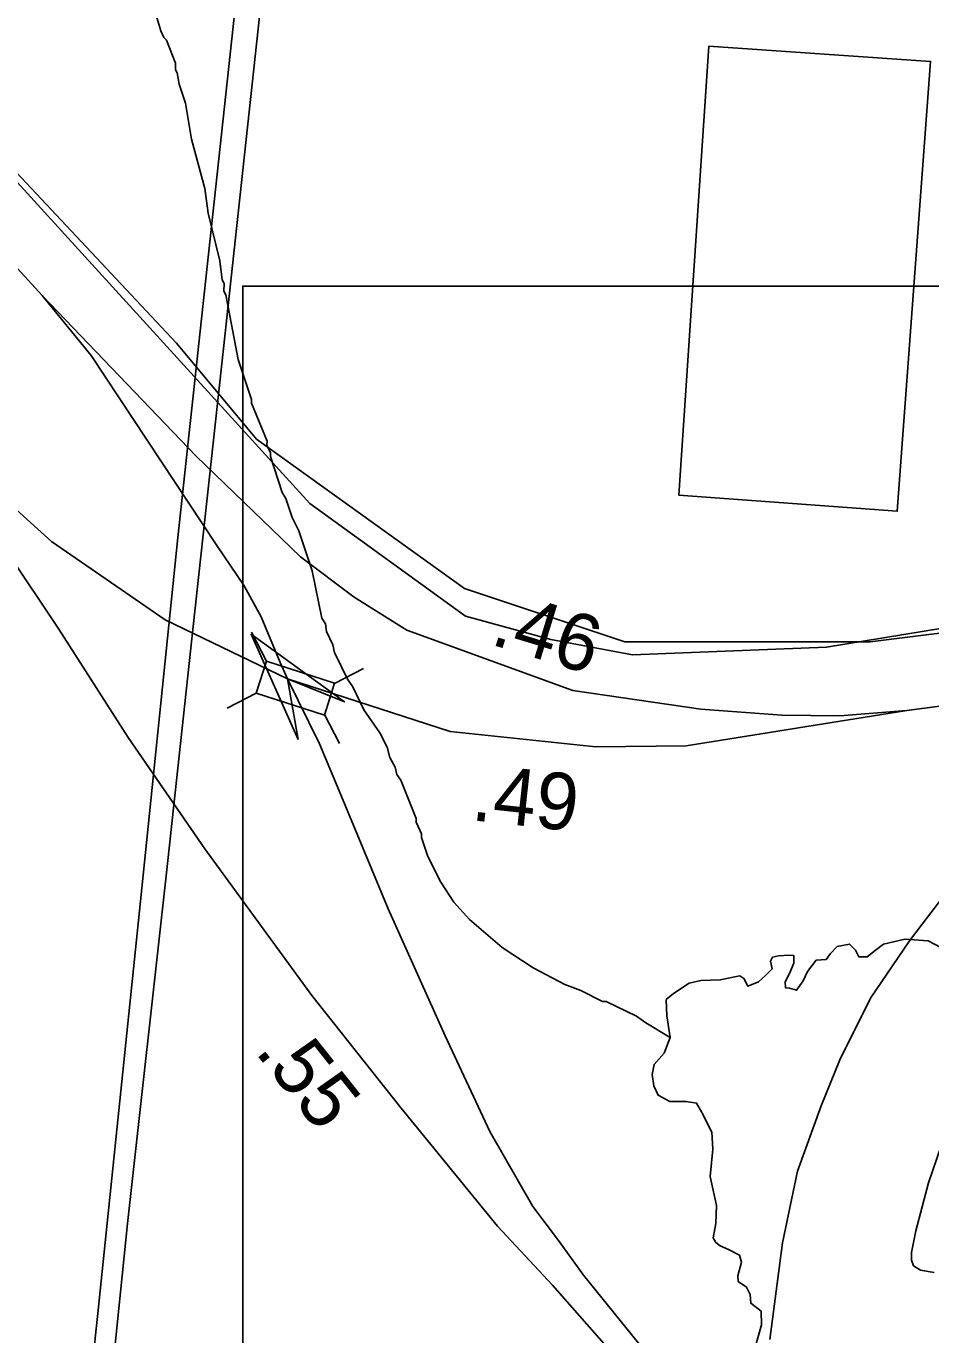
# Model space of a CAD drawing. Extents: x 1547597 to 1699558, y 810033 to 920809.
# Drawn here: x 1617158 to 1619069, y 893994 to 896760 of the extents above; entities that cross this region are included whole.
import ezdxf

# ---------------------------------------------------------------- set-up
doc = ezdxf.new("R2010")
doc.units = 0
for name, color, linetype in [('Exist Boundary Political City Limit New', 7, 'Continuous'), ('Exist Cultural Warehouse Building Footprint', 7, 'Continuous'), ('Exist Hydrographic Creek Single Shore', 7, 'Continuous'), ('Exist Hydrographic Misc Water Feature', 7, 'Continuous'), ('Exist Railroad Mainline', 7, 'Continuous'), ('Exist Road Non-System Type 51', 7, 'Continuous'), ('Exist Road Primary US Divided Attributed', 7, 'Continuous'), ('Exist Road Secondary Mileage Hundredths English Label', 7, 'Continuous'), ('Exist Road Secondary Structure Standard Bridge Attributed CELL', 7, 'Continuous'), ('Exist Road Secondary Structure Standard Bridge CELL', 7, 'Continuous'), ('Exist Road Secondary Type 51 Attributed', 7, 'Continuous'), ('Exist Utilities Electrical Transmission Line', 7, 'Continuous'), ('Map Preparation Boundary City Limit Buffer Line', 7, 'Continuous'), ('Prop DSN Text', 7, 'Continuous')]:
    doc.layers.add(name, color=color, linetype=linetype)

msp = doc.modelspace()

# ---------------------------------------------------------------- linework, layer by layer
at = {"layer": 'Exist Boundary Political City Limit New'}
for points in [[(1619494, 895527.9), (1618940.8, 895458.7), (1618422.2, 895458.7), (1618084, 895571.5), (1617644.3, 895887.4), (1617475.2, 896090.5), (1616956.6, 896643.2), (1616573.3, 897105.7), (1616156.2, 897534.4), (1615919.4, 898008.2), (1615770.2, 898455.2)], [(1615770.2, 898455.2), (1615870.4, 898264.1), (1615895, 898214.8), (1615952.5, 898091.7), (1615952.5, 897943.9), (1616231.4, 897434.8), (1616822.1, 896777.9), (1617757.4, 895751.5), (1618085.6, 895513.4), (1618266.1, 895464.2), (1618438.4, 895431.3), (1618848.6, 895447.7), (1619751.1, 895595.5)]]:
    msp.add_lwpolyline(points, dxfattribs=at)
at = {"layer": 'Exist Cultural Warehouse Building Footprint'}
msp.add_lwpolyline([(1618599.9, 896717.8), (1618536.3, 895769.1), (1618997.7, 895735), (1619068.2, 896685.9)], close=True, dxfattribs=at)
at = {"layer": 'Exist Hydrographic Creek Single Shore'}
msp.add_lwpolyline([(1618696.7, 893965), (1618711.2, 894015.6), (1618710.2, 894044.5), (1618688.5, 894061), (1618687.2, 894079.4), (1618679.3, 894095.1), (1618661.6, 894107), (1618660.9, 894118.8), (1618668.8, 894147.7), (1618664.9, 894162.8), (1618641.2, 894174.7), (1618623.5, 894182.5), (1618614.9, 894189.1), (1618609, 894199), (1618614.3, 894229.2), (1618616.2, 894267.3), (1618602.8, 894329.1), (1618608, 894386.9), (1618606.1, 894422.4), (1618584.4, 894465.8), (1618573.9, 894484.2), (1618552.2, 894487.5), (1618517.3, 894487.5), (1618493, 894500.6), (1618483.8, 894520.3), (1618480.2, 894544.6), (1618484.2, 894565.7), (1618505.8, 894589.3), (1618518, 894622.7), (1618510.8, 894668.8), (1618509.5, 894703), (1618525.2, 894715.5), (1618558.1, 894737.2), (1618583.1, 894743.1), (1618624.1, 894744.4), (1618665.5, 894753), (1618674.1, 894747.7), (1618682, 894731.3), (1618705, 894740.5), (1618719.4, 894753.6), (1618733.9, 894768.1), (1618729.9, 894783.8), (1618734.5, 894792.4), (1618747, 894795), (1618768.7, 894797), (1618779.2, 894796.3), (1618779.2, 894779.9), (1618770, 894758.2), (1618760.8, 894740.5), (1618761.5, 894728), (1618770, 894727.3), (1618785.1, 894722.7), (1618798.9, 894742.4), (1618808.1, 894762.2), (1618826.5, 894785.8), (1618847.6, 894787.8), (1618856.8, 894800.3), (1618871.2, 894814.7), (1618896.9, 894820), (1618909.3, 894807.5), (1618916.6, 894793), (1618934.3, 894793), (1618951.4, 894806.8), (1618968.5, 894820), (1619013.8, 894830.5), (1619063.1, 894827.2), (1619090.1, 894812.8)], dxfattribs=at)
at = {"layer": 'Exist Hydrographic Misc Water Feature'}
msp.add_lwpolyline([(1617425.6, 896806.9), (1617442.6, 896750.6), (1617448.5, 896736.5), (1617454.3, 896730.4), (1617473.6, 896682.1), (1617473.3, 896668.2), (1617477.2, 896662), (1617480.9, 896638), (1617494.2, 896597.7), (1617507, 896521.5), (1617535.3, 896417.1), (1617542.5, 896365), (1617566.8, 896264.6), (1617572.2, 896224.5), (1617576, 896216.4), (1617575.8, 896200.4), (1617579.7, 896192.3), (1617605.4, 896056), (1617634, 895971.5), (1617633.9, 895963.5), (1617666.7, 895882.9), (1617666.5, 895874.9), (1617674.2, 895858.8), (1617674.1, 895850.8), (1617698.9, 895774.4), (1617706.7, 895762.2), (1617720.1, 895722), (1617733.6, 895693.8), (1617762.2, 895609.4), (1617782.6, 895509), (1617790.4, 895496.9), (1617792.1, 895480.8), (1617805.7, 895452.6), (1617809.5, 895436.5), (1617836.5, 895380.1), (1617848.2, 895363.9), (1617871.5, 895315.5), (1617904.7, 895266.9), (1617920.2, 895236.7), (1617925.8, 895214.6), (1617937.5, 895194.4), (1617941.2, 895178.3), (1617949, 895166.3), (1617981.7, 895085.7), (1617981.6, 895077.7), (1617993.2, 895053.5), (1617993.1, 895045.5), (1618006.4, 895005.3), (1618033.6, 894950.8), (1618060.9, 894908.4), (1618094.3, 894871.8), (1618163.3, 894812.6), (1618228.6, 894769.6), (1618296, 894734.4), (1618329.8, 894721.8), (1618375.3, 894699), (1618383.3, 894698.9), (1618446.8, 894667.9), (1618466.6, 894653.5), (1618518, 894622.7)], dxfattribs=at)
at = {"layer": 'Exist Railroad Mainline'}
msp.add_lwpolyline([(1618728.6, 893984.1), (1618755.2, 894188.8), (1618786.9, 894340.5), (1618837.1, 894478.3), (1618876.5, 894575.5), (1618941.2, 894705.6), (1619024, 894827.2), (1619050.6, 894862.1), (1619103.2, 894931.1)], dxfattribs=at)
at = {"layer": 'Exist Road Non-System Type 51'}
msp.add_lwpolyline([(1619107.2, 894443.2), (1619063.7, 894315.6), (1619036.7, 894214.1), (1619028.1, 894168.1), (1619027.6, 894151.9), (1619031.8, 894140.2), (1619047.2, 894131.1), (1619075.7, 894125.7)], dxfattribs=at)
at = {"layer": 'Exist Road Primary US Divided Attributed'}
for points in [[(1617191.6, 896191.1), (1617095.3, 896295.7), (1616928.6, 896488.1), (1616659.9, 896788.7), (1616483.7, 896994.3), (1616122.9, 897403.3)], [(1617709.7, 895380.5), (1617694.5, 895415.4), (1617654.1, 895511.7), (1617618.3, 895577.3), (1617560.7, 895662.4), (1617295.4, 896064.1), (1617191.6, 896191.1)], [(1616958.9, 895899.4), (1617117.8, 895648.9), (1617227.1, 895485.9), (1617373.6, 895257.1), (1617535.1, 895021.6), (1617761.2, 894711.4), (1617950.3, 894473.6), (1618153.2, 894224), (1618269.8, 894099.4), (1618440.6, 893904.4), (1618683.4, 893649.4)], [(1618689.8, 893731.9), (1618463, 893961.9), (1618335.3, 894120.1), (1618282.6, 894193.6), (1618228.3, 894265.5), (1618137.2, 894423.7), (1618042.6, 894626), (1617922.7, 894894.7), (1617818.8, 895144), (1617777.3, 895243.2), (1617709.7, 895380.5)]]:
    msp.add_lwpolyline(points, dxfattribs=at)
at = {"layer": 'Exist Road Secondary Structure Standard Bridge Attributed CELL'}
msp.add_lwpolyline([(1617732.3, 895252.5), (1617632.9, 895475.2), (1617830.3, 895332), (1617709.7, 895380.5)], close=True, dxfattribs=at)
at = {"layer": 'Exist Road Secondary Structure Standard Bridge CELL'}
for p, q in [((1617634.1, 895479.2), (1617665.6, 895417.8)), ((1617809.3, 895371.2), (1617870.7, 895402.7)), ((1617582.6, 895319.1), (1617644, 895350.6)), ((1617788.2, 895305.5), (1617819.7, 895244.1))]:
    msp.add_line(p, q, dxfattribs=at)
msp.add_lwpolyline([(1617665.6, 895417.8), (1617809.4, 895371.5), (1617787.8, 895304.3), (1617644, 895350.6)], close=True, dxfattribs=at)
at = {"layer": 'Exist Road Secondary Type 51 Attributed'}
for points in [[(1619018.1, 895314.2), (1618876.2, 895302.4), (1618753.9, 895303.7), (1618583.1, 895316.8), (1618312.3, 895355.8), (1617962, 895483.9), (1617850.7, 895553.5), (1617737.5, 895639), (1617517.2, 895851.3), (1617191.6, 896191.1)], [(1616958.9, 895899.4), (1617211.2, 895670.8), (1617451.5, 895505.8), (1617709.7, 895380.5)], [(1617709.7, 895380.5), (1618053.3, 895269.2), (1618361.2, 895237.4), (1618551.9, 895239.4), (1619018.1, 895314.2)], [(1619018.1, 895314.2), (1619481.7, 895375.2)]]:
    msp.add_lwpolyline(points, dxfattribs=at)
at = {"layer": 'Exist Utilities Electrical Transmission Line'}
for points in [[(1616799.8, 901505.7), (1616883.1, 901102.7), (1616983.4, 900593.8), (1617080, 900121), (1617167.3, 899706.1), (1617264.4, 899267.1), (1617361.2, 898798.3), (1617450.1, 898357.4), (1617578.6, 897702), (1617660.8, 897355.3), (1617688.7, 897169.1), (1617654.6, 896813.5), (1617574.5, 896078.7), (1617514.4, 895523.6), (1617454.1, 894970.5), (1617372, 894229.5), (1617266.5, 893193.1), (1617172.9, 892336.5), (1617079.5, 891481.9), (1617014.4, 890860.8), (1616936.5, 890148), (1616875.3, 889488.8), (1616805.4, 888787.8)], [(1616788.4, 901375.8), (1616916.9, 900728.6), (1617047.7, 900083.4), (1617187.7, 899379.9), (1617328.1, 898708.5), (1617435.7, 898141.6), (1617524.7, 897708.7), (1617592.9, 897370.1), (1617626.7, 897169.7), (1617625.2, 897039.9), (1617549.5, 896336.8), (1617478.1, 895679.8), (1617399.5, 894911), (1617309.9, 894046.3), (1617218.4, 893187.6), (1617120.1, 892259.1), (1617060.8, 891772), (1617017.6, 891312.6), (1616911.1, 890364.2), (1616817.6, 889513.6), (1616725.7, 888636.9)]]:
    msp.add_lwpolyline(points, dxfattribs=at)
at = {"layer": 'Map Preparation Boundary City Limit Buffer Line'}
for points in [[(1619494, 895527.9), (1618940.8, 895458.7), (1618422.2, 895458.7), (1618084, 895571.5), (1617644.3, 895887.4), (1617475.2, 896090.5), (1616956.6, 896643.2), (1616573.3, 897105.7), (1616156.2, 897534.4), (1615919.4, 898008.2), (1615770.2, 898455.2)], [(1615770.2, 898455.2), (1615870.4, 898264.1), (1615895, 898214.8), (1615952.5, 898091.7), (1615952.5, 897943.9), (1616231.4, 897434.8), (1616822.1, 896777.9), (1617757.4, 895751.5), (1618085.6, 895513.4), (1618266.1, 895464.2), (1618438.4, 895431.3), (1618848.6, 895447.7), (1619751.1, 895595.5)]]:
    msp.add_lwpolyline(points, dxfattribs=at)
at = {"layer": 'Prop DSN Text'}
msp.add_lwpolyline([(1626611.4, 896210.8), (1626611.4, 882941.2), (1617615.4, 882941.2), (1617615.4, 896210.8)], close=True, dxfattribs=at)

# ---------------------------------------------------------------- texts
at = {"layer": 'Exist Road Secondary Mileage Hundredths English Label'}
for s, rotation, p in [('.46', 342.9905, (1618135.6, 895454.6)), ('.49', 353.7691, (1618096, 895082.2)), ('.55', 308.507, (1617639.3, 894592.7))]:
    msp.add_text(s, height=120, rotation=rotation, dxfattribs=at).set_placement(p)

doc.saveas('drawing.dxf')
